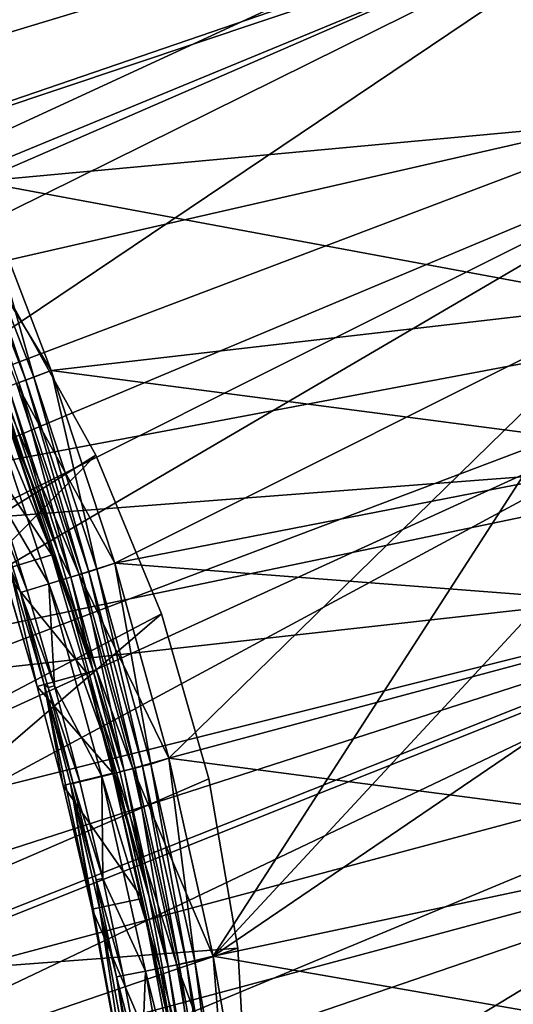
# Model space of a CAD drawing. Header units: metres. Extents: x -901 to 901, y -486 to 401.
# Tile 344 of 362: x 851 to 870, y 230 to 268. Entities that reach past the tile are written whole.
import ezdxf

# ---------------------------------------------------------------- set-up
doc = ezdxf.new("R2010")
doc.units = ezdxf.units.M

msp = doc.modelspace()

# ---------------------------------------------------------------- linework, layer by layer
at = {"layer": 'top'}
for points in [[(870.100403, 270.889221, -618), (872.769165, 264.063385, -618), (870.985474, 271.255829, -617.90625)], [(846.2323, 269.16272, -620), (870.100403, 270.889221, -620), (849.449768, 261.904144, -620)], [(870.100403, 270.889221, -618), (846.2323, 269.16272, -618), (849.449768, 261.904144, -618)], [(870.100403, 270.889221, -620), (872.769165, 264.063385, -620), (849.449768, 261.904144, -620)], [(872.769165, 264.063385, -618), (870.100403, 270.889221, -618), (849.449768, 261.904144, -618)], [(872.769165, 264.063385, -620), (870.100403, 270.889221, -620), (870.722656, 271.146942, -619.966919)], [(849.449768, 261.904144, -620), (872.769165, 264.063385, -620), (875.163025, 257.136322, -620)], [(872.769165, 264.063385, -618), (849.449768, 261.904144, -618), (875.163025, 257.136322, -618)], [(849.926086, 254.408081, -625), (846.667419, 262.663727, -625), (852.589539, 247.362183, -621.825684)], [(852.589539, 247.362183, -621.825684), (846.667419, 262.663727, -625), (850.187195, 254.502686, -621.825684)], [(852.307251, 254.496414, -618), (849.449768, 261.904144, -618), (848.110413, 261.349335, -618.271973)], [(848.473938, 261.499908, -620.301758), (848.78009, 261.62674, -620.135986), (851.311279, 254.125198, -620.301758)], [(851.623291, 254.236816, -620.135986), (848.78009, 261.62674, -620.135986), (849.449768, 261.904144, -620)], [(851.311279, 254.125198, -620.301758), (848.78009, 261.62674, -620.135986), (851.623291, 254.236816, -620.135986)], [(849.449768, 261.904144, -620), (875.163025, 257.136322, -620), (852.307251, 254.496414, -620)], [(851.623291, 254.236816, -620.135986), (849.449768, 261.904144, -620), (852.307251, 254.496414, -620)], [(849.449768, 261.904144, -618), (852.307251, 254.496414, -618), (875.163025, 257.136322, -618)], [(852.307251, 254.496414, -618), (848.110413, 261.349335, -618.271973), (850.940796, 253.992676, -618.271973)], [(848.473938, 261.499908, -620.301758), (851.311279, 254.125198, -620.301758), (851.033569, 254.025879, -620.525452)], [(875.163025, 257.136322, -620), (876.950012, 251.276962, -620), (852.307251, 254.496414, -620)], [(875.163025, 257.136322, -618), (852.307251, 254.496414, -618), (854.797791, 246.957397, -618)], [(854.797791, 246.957397, -618), (856.915466, 239.305267, -618), (875.163025, 257.136322, -618)], [(875.163025, 257.136322, -618), (856.915466, 239.305267, -618), (858.655029, 231.558456, -618)], [(876.950012, 251.276962, -618), (875.163025, 257.136322, -618), (858.655029, 231.558456, -618)], [(849.926086, 254.408081, -625), (852.32428, 247.279922, -625), (848.038513, 253.724182, -625)], [(852.32428, 247.279922, -625), (849.926086, 254.408081, -625), (853.9505, 242.731461, -621.825684)], [(853.9505, 242.731461, -621.825684), (849.926086, 254.408081, -625), (852.589539, 247.362183, -621.825684)], [(852.589539, 247.362183, -621.825684), (850.187195, 254.502686, -621.825684), (850.616882, 253.876816, -621.115417)], [(854.797791, 246.957397, -618), (852.307251, 254.496414, -618), (850.940796, 253.992676, -618.271973)], [(854.099243, 246.712921, -620.135986), (851.623291, 254.236816, -620.135986), (852.307251, 254.496414, -620)], [(852.307251, 254.496414, -620), (876.950012, 251.276962, -620), (854.797791, 246.957397, -620)], [(854.099243, 246.712921, -620.135986), (852.307251, 254.496414, -620), (854.797791, 246.957397, -620)], [(853.405579, 246.502655, -618.271973), (850.940796, 253.992676, -618.271973), (850.316772, 253.769455, -618.603455)], [(850.616882, 253.876816, -621.115417), (851.033569, 254.025879, -620.525452), (853.076416, 246.402878, -621.115417)], [(853.076416, 246.402878, -621.115417), (852.589539, 247.362183, -621.825684), (850.616882, 253.876816, -621.115417)], [(854.797791, 246.957397, -618), (850.940796, 253.992676, -618.271973), (853.405579, 246.502655, -618.271973)], [(851.033569, 254.025879, -620.525452), (851.311279, 254.125198, -620.301758), (853.499939, 246.53125, -620.525452)], [(851.033569, 254.025879, -620.525452), (853.499939, 246.53125, -620.525452), (853.076416, 246.402878, -621.115417)], [(853.782104, 246.616791, -620.301758), (851.311279, 254.125198, -620.301758), (851.623291, 254.236816, -620.135986)], [(853.499939, 246.53125, -620.525452), (851.311279, 254.125198, -620.301758), (853.782104, 246.616791, -620.301758)], [(853.782104, 246.616791, -620.301758), (851.623291, 254.236816, -620.135986), (854.099243, 246.712921, -620.135986)], [(852.32428, 247.279922, -625), (850.406738, 246.685226, -625), (848.038513, 253.724182, -625)], [(850.406738, 246.685226, -625), (851.748413, 242.120346, -625), (848.313965, 253.823975, -621.651367)], [(848.313965, 253.823975, -621.651367), (851.748413, 242.120346, -625), (850.686584, 246.772018, -621.651367)], [(849.761414, 253.570801, -619.050903), (852.771362, 246.31041, -618.603455), (850.316772, 253.769455, -618.603455)], [(852.771362, 246.31041, -618.603455), (849.761414, 253.570801, -619.050903), (852.20697, 246.139313, -619.050903)], [(852.20697, 246.139313, -619.050903), (849.761414, 253.570801, -619.050903), (850.189331, 249.592712, -620.230835)], [(850.316772, 253.769455, -618.603455), (852.771362, 246.31041, -618.603455), (853.405579, 246.502655, -618.271973)], [(876.950012, 251.276962, -620), (878.598755, 245.127625, -620), (854.797791, 246.957397, -620)], [(858.655029, 231.558456, -618), (878.598755, 245.127625, -618), (876.950012, 251.276962, -618)], [(849.938049, 249.50975, -620.924011), (851.359985, 245.882553, -620.230835), (850.189331, 249.592712, -620.230835)], [(850.686584, 246.772018, -621.651367), (851.10675, 245.805801, -620.924011), (849.938049, 249.50975, -620.924011)], [(849.938049, 249.50975, -620.924011), (851.10675, 245.805801, -620.924011), (851.359985, 245.882553, -620.230835)], [(850.189331, 249.592712, -620.230835), (851.359985, 245.882553, -620.230835), (852.20697, 246.139313, -619.050903)], [(853.9505, 242.731461, -621.825684), (852.589539, 247.362183, -621.825684), (853.076416, 246.402878, -621.115417)], [(852.32428, 247.279922, -625), (853.682922, 242.657196, -625), (850.406738, 246.685226, -625)], [(853.682922, 242.657196, -625), (852.32428, 247.279922, -625), (853.9505, 242.731461, -621.825684)], [(856.915466, 239.305267, -618), (854.797791, 246.957397, -618), (853.405579, 246.502655, -618.271973)], [(856.204285, 239.077286, -620.135986), (854.099243, 246.712921, -620.135986), (854.797791, 246.957397, -620)], [(854.797791, 246.957397, -620), (878.598755, 245.127625, -620), (856.915466, 239.305267, -620)], [(856.204285, 239.077286, -620.135986), (854.797791, 246.957397, -620), (856.915466, 239.305267, -620)], [(853.682922, 242.657196, -625), (851.748413, 242.120346, -625), (850.406738, 246.685226, -625)], [(851.748413, 242.120346, -625), (852.030701, 242.1987, -621.651367), (850.686584, 246.772018, -621.651367)], [(850.686584, 246.772018, -621.651367), (852.030701, 242.1987, -621.651367), (851.10675, 245.805801, -620.924011)], [(853.076416, 246.402878, -621.115417), (853.499939, 246.53125, -620.525452), (855.167542, 238.817917, -621.115417)], [(855.596802, 238.925308, -620.525452), (853.499939, 246.53125, -620.525452), (853.782104, 246.616791, -620.301758)], [(855.167542, 238.817917, -621.115417), (853.499939, 246.53125, -620.525452), (855.596802, 238.925308, -620.525452)], [(855.882874, 238.996872, -620.301758), (853.782104, 246.616791, -620.301758), (854.099243, 246.712921, -620.135986)], [(855.596802, 238.925308, -620.525452), (853.782104, 246.616791, -620.301758), (855.882874, 238.996872, -620.301758)], [(855.882874, 238.996872, -620.301758), (854.099243, 246.712921, -620.135986), (856.204285, 239.077286, -620.135986)], [(851.359985, 245.882553, -620.230835), (852.439575, 242.144958, -620.230835), (852.20697, 246.139313, -619.050903)], [(854.858276, 238.740555, -618.603455), (852.771362, 246.31041, -618.603455), (852.20697, 246.139313, -619.050903)], [(852.20697, 246.139313, -619.050903), (852.439575, 242.144958, -620.230835), (854.286194, 238.597427, -619.050903)], [(854.858276, 238.740555, -618.603455), (852.20697, 246.139313, -619.050903), (854.286194, 238.597427, -619.050903)], [(852.771362, 246.31041, -618.603455), (855.50116, 238.901382, -618.271973), (853.405579, 246.502655, -618.271973)], [(855.50116, 238.901382, -618.271973), (852.771362, 246.31041, -618.603455), (854.858276, 238.740555, -618.603455)], [(855.167542, 238.817917, -621.115417), (853.9505, 242.731461, -621.825684), (853.076416, 246.402878, -621.115417)], [(853.405579, 246.502655, -618.271973), (855.50116, 238.901382, -618.271973), (856.915466, 239.305267, -618)], [(851.10675, 245.805801, -620.924011), (852.439575, 242.144958, -620.230835), (851.359985, 245.882553, -620.230835)], [(852.030701, 242.1987, -621.651367), (852.184509, 242.074448, -620.924011), (851.10675, 245.805801, -620.924011)], [(851.10675, 245.805801, -620.924011), (852.184509, 242.074448, -620.924011), (852.439575, 242.144958, -620.230835)], [(878.598755, 245.127625, -620), (880.588623, 236.215561, -620), (856.915466, 239.305267, -620)], [(880.588623, 236.215576, -618), (878.598755, 245.127625, -618), (858.655029, 231.558456, -618)], [(853.682922, 242.657196, -625), (853.9505, 242.731461, -621.825684), (854.989502, 238.794266, -621.825684)], [(854.989502, 238.794266, -621.825684), (853.9505, 242.731461, -621.825684), (855.167542, 238.817917, -621.115417)], [(853.682922, 242.657196, -625), (854.720093, 238.726807, -625), (851.748413, 242.120346, -625)], [(854.720093, 238.726807, -625), (853.682922, 242.657196, -625), (856.138123, 233.876663, -621.825684)], [(856.138123, 233.876663, -621.825684), (853.682922, 242.657196, -625), (854.989502, 238.794266, -621.825684)], [(851.748413, 242.120346, -625), (852.772583, 238.23912, -625), (852.030701, 242.1987, -621.651367)], [(854.720093, 238.726807, -625), (852.772583, 238.23912, -625), (851.748413, 242.120346, -625)], [(852.772583, 238.23912, -625), (853.904907, 233.391388, -625), (852.030701, 242.1987, -621.651367)], [(852.030701, 242.1987, -621.651367), (853.904907, 233.391388, -625), (853.056763, 238.310287, -621.651367)], [(852.184509, 242.074448, -620.924011), (852.030701, 242.1987, -621.651367), (853.170959, 238.318436, -620.924011)], [(852.030701, 242.1987, -621.651367), (853.056763, 238.310287, -621.651367), (853.170959, 238.318436, -620.924011)], [(852.184509, 242.074448, -620.924011), (853.427612, 238.382645, -620.230835), (852.439575, 242.144958, -620.230835)], [(853.170959, 238.318436, -620.924011), (853.427612, 238.382645, -620.230835), (852.184509, 242.074448, -620.924011)], [(852.439575, 242.144958, -620.230835), (853.427612, 238.382645, -620.230835), (854.286194, 238.597427, -619.050903)], [(855.50116, 238.901382, -618.271973), (858.655029, 231.558456, -618), (856.915466, 239.305267, -618)], [(857.934814, 231.352081, -620.135986), (856.204285, 239.077286, -620.135986), (856.915466, 239.305267, -620)], [(856.915466, 239.305267, -620), (880.588623, 236.215561, -620), (858.655029, 231.558456, -620)], [(857.934814, 231.352081, -620.135986), (856.915466, 239.305267, -620), (858.655029, 231.558456, -620)], [(857.223938, 231.210968, -618.271973), (855.50116, 238.901382, -618.271973), (854.858276, 238.740555, -618.603455)], [(856.138123, 233.876663, -621.825684), (854.989502, 238.794266, -621.825684), (855.167542, 238.817917, -621.115417)], [(856.886536, 231.143997, -621.115417), (855.167542, 238.817917, -621.115417), (855.596802, 238.925308, -620.525452)], [(856.138123, 233.876663, -621.825684), (855.167542, 238.817917, -621.115417), (856.886536, 231.143997, -621.115417)], [(858.655029, 231.558456, -618), (855.50116, 238.901382, -618.271973), (857.223938, 231.210968, -618.271973)], [(857.320618, 231.230148, -620.525452), (855.596802, 238.925308, -620.525452), (855.882874, 238.996872, -620.301758)], [(856.886536, 231.143997, -621.115417), (855.596802, 238.925308, -620.525452), (857.320618, 231.230148, -620.525452)], [(857.609802, 231.287567, -620.301758), (855.882874, 238.996872, -620.301758), (856.204285, 239.077286, -620.135986)], [(857.320618, 231.230148, -620.525452), (855.882874, 238.996872, -620.301758), (857.609802, 231.287567, -620.301758)], [(857.609802, 231.287567, -620.301758), (856.204285, 239.077286, -620.135986), (857.934814, 231.352081, -620.135986)], [(854.720093, 238.726807, -625), (855.86676, 233.817688, -625), (852.772583, 238.23912, -625)], [(854.286194, 238.597427, -619.050903), (853.427612, 238.382645, -620.230835), (854.32373, 234.598343, -620.230835)], [(856.573914, 231.081924, -618.603455), (854.858276, 238.740555, -618.603455), (854.286194, 238.597427, -619.050903)], [(856.573914, 231.081924, -618.603455), (854.286194, 238.597427, -619.050903), (855.995483, 230.967102, -619.050903)], [(855.995483, 230.967102, -619.050903), (854.286194, 238.597427, -619.050903), (854.32373, 234.598343, -620.230835)], [(855.86676, 233.817688, -625), (854.720093, 238.726807, -625), (857.81543, 224.92041, -621.825684)], [(857.81543, 224.92041, -621.825684), (854.720093, 238.726807, -625), (856.138123, 233.876663, -621.825684)], [(857.223938, 231.210968, -618.271973), (854.858276, 238.740555, -618.603455), (856.573914, 231.081924, -618.603455)], [(855.86676, 233.817688, -625), (853.904907, 233.391388, -625), (852.772583, 238.23912, -625)], [(853.170959, 238.318436, -620.924011), (853.056763, 238.310287, -621.651367), (854.065552, 234.540451, -620.924011)], [(853.904907, 233.391388, -625), (855.558289, 224.562454, -625), (853.056763, 238.310287, -621.651367)], [(853.056763, 238.310287, -621.651367), (855.558289, 224.562454, -625), (854.191162, 233.453598, -621.651367)], [(854.065552, 234.540451, -620.924011), (853.056763, 238.310287, -621.651367), (854.191162, 233.453598, -621.651367)], [(853.427612, 238.382645, -620.230835), (853.170959, 238.318436, -620.924011), (854.32373, 234.598343, -620.230835)], [(854.32373, 234.598343, -620.230835), (853.170959, 238.318436, -620.924011), (854.065552, 234.540451, -620.924011)], [(860.012451, 223.735611, -618), (880.588623, 236.215576, -618), (858.655029, 231.558456, -618)], [(880.588623, 236.215561, -620), (882.095093, 227.468674, -620), (858.655029, 231.558456, -620)], [(860.012451, 223.735611, -618), (882.095093, 227.468689, -618), (880.588623, 236.215576, -618)], [(854.32373, 234.598343, -620.230835), (854.065552, 234.540451, -620.924011), (855.12738, 230.794769, -620.230835)], [(855.995483, 230.967102, -619.050903), (854.32373, 234.598343, -620.230835), (855.12738, 230.794769, -620.230835)], [(854.065552, 234.540451, -620.924011), (854.191162, 233.453598, -621.651367), (854.867859, 230.743256, -620.924011)], [(855.12738, 230.794769, -620.230835), (854.065552, 234.540451, -620.924011), (854.867859, 230.743256, -620.924011)], [(855.86676, 233.817688, -625), (857.541138, 224.876923, -625), (853.904907, 233.391388, -625)], [(857.541138, 224.876923, -625), (855.86676, 233.817688, -625), (857.81543, 224.92041, -621.825684)], [(857.81543, 224.92041, -621.825684), (856.138123, 233.876663, -621.825684), (856.886536, 231.143997, -621.115417)], [(855.558289, 224.562454, -625), (855.847656, 224.608353, -621.651367), (854.191162, 233.453598, -621.651367)], [(854.191162, 233.453598, -621.651367), (855.847656, 224.608353, -621.651367), (854.867859, 230.743256, -620.924011)], [(857.541138, 224.876923, -625), (855.558289, 224.562454, -625), (853.904907, 233.391388, -625)], [(860.012451, 223.735611, -618), (858.655029, 231.558456, -618), (857.223938, 231.210968, -618.271973)], [(859.28717, 223.559555, -620.135986), (857.934814, 231.352081, -620.135986), (858.655029, 231.558456, -620)], [(858.655029, 231.558456, -620), (882.095093, 227.468674, -620), (860.012451, 223.735611, -620)], [(858.655029, 231.558456, -620), (860.012451, 223.735611, -620), (859.28717, 223.559555, -620.135986)], [(858.57019, 223.453506, -618.271973), (857.223938, 231.210968, -618.271973), (856.573914, 231.081924, -618.603455)], [(858.229919, 223.403183, -621.115417), (856.886536, 231.143997, -621.115417), (857.320618, 231.230148, -620.525452)], [(857.81543, 224.92041, -621.825684), (856.886536, 231.143997, -621.115417), (858.229919, 223.403183, -621.115417)], [(860.012451, 223.735611, -618), (857.223938, 231.210968, -618.271973), (858.57019, 223.453506, -618.271973)], [(858.667664, 223.467926, -620.525452), (857.320618, 231.230148, -620.525452), (857.609802, 231.287567, -620.301758)], [(858.229919, 223.403183, -621.115417), (857.320618, 231.230148, -620.525452), (858.667664, 223.467926, -620.525452)], [(858.959351, 223.511078, -620.301758), (857.609802, 231.287567, -620.301758), (857.934814, 231.352081, -620.135986)], [(858.667664, 223.467926, -620.525452), (857.609802, 231.287567, -620.301758), (858.959351, 223.511078, -620.301758)], [(858.959351, 223.511078, -620.301758), (857.934814, 231.352081, -620.135986), (859.28717, 223.559555, -620.135986)], [(855.838196, 226.97467, -620.230835), (855.12738, 230.794769, -620.230835), (854.867859, 230.743256, -620.924011)], [(854.867859, 230.743256, -620.924011), (855.847656, 224.608353, -621.651367), (855.577454, 226.92955, -620.924011)], [(854.867859, 230.743256, -620.924011), (855.577454, 226.92955, -620.924011), (855.838196, 226.97467, -620.230835)], [(855.995483, 230.967102, -619.050903), (855.12738, 230.794769, -620.230835), (855.838196, 226.97467, -620.230835)], [(857.331177, 223.270248, -619.050903), (855.995483, 230.967102, -619.050903), (855.838196, 226.97467, -620.230835)], [(857.914612, 223.356552, -618.603455), (856.573914, 231.081924, -618.603455), (855.995483, 230.967102, -619.050903)], [(857.914612, 223.356552, -618.603455), (855.995483, 230.967102, -619.050903), (857.331177, 223.270248, -619.050903)], [(858.57019, 223.453506, -618.271973), (856.573914, 231.081924, -618.603455), (857.914612, 223.356552, -618.603455)]]:
    msp.add_3dface(points, dxfattribs=at)
at = {"layer": 'top0'}
for points in [[(868.623962, 290.492249, -3.399924), (824.199768, 266.802155, -32.467205), (822.541809, 269.816437, -32.465672)], [(825.783569, 263.74826, -32.468487), (824.199768, 266.802155, -32.467205), (868.623962, 290.492249, -3.399924)], [(872.828491, 282.140686, -3.399924), (825.783569, 263.74826, -32.468487), (868.623962, 290.492249, -3.399924)], [(819.514832, 272.042908, -29.865801), (822.860046, 266.103302, -29.869116), (870.017395, 284.498688, -0.803848)], [(822.860046, 266.103302, -29.869116), (825.802856, 260.232513, -29.871416), (870.017395, 284.498688, -0.803848)], [(870.017395, 284.498688, -0.803848), (825.802856, 260.232513, -29.871416), (874.420105, 274.93988, -0.803848)], [(827.292175, 260.656525, -32.469524), (825.783569, 263.74826, -32.468487), (872.828491, 282.140686, -3.399924)], [(828.724792, 257.528839, -32.47031), (827.292175, 260.656525, -32.469524), (872.828491, 282.140686, -3.399924)], [(828.724792, 257.528839, -32.47031), (872.828491, 282.140686, -3.399924), (876.485291, 273.91217, -3.399924)], [(825.802856, 260.232513, -29.871416), (828.644226, 253.807495, -29.872879), (874.420105, 274.93988, -0.803848)], [(874.420105, 274.93988, -0.803848), (828.644226, 253.807495, -29.872879), (878.28363, 265.150696, -0.803848)], [(876.619751, 273.58847, -3.399924), (828.724792, 257.528839, -32.47031), (876.485291, 273.91217, -3.399924)], [(830.080566, 254.367065, -32.470848), (828.724792, 257.528839, -32.47031), (876.619751, 273.58847, -3.399924)], [(831.358643, 251.173111, -32.471138), (830.080566, 254.367065, -32.470848), (876.619751, 273.58847, -3.399924)], [(831.358643, 251.173111, -32.471138), (876.619751, 273.58847, -3.399924), (833.678528, 244.696198, -32.470963)], [(833.678528, 244.696198, -32.470963), (876.619751, 273.58847, -3.399924), (880.22467, 264.190063, -3.399924)], [(828.644226, 253.807495, -29.872879), (831.146118, 247.301697, -29.873283), (878.28363, 265.150696, -0.803848)], [(878.28363, 265.150696, -0.803848), (831.146118, 247.301697, -29.873283), (881.120422, 256.717102, -0.803848)], [(880.22467, 264.190063, -3.399924), (834.719055, 241.41713, -32.470493), (833.678528, 244.696198, -32.470963)], [(835.679138, 238.113617, -32.469769), (834.719055, 241.41713, -32.470493), (880.22467, 264.190063, -3.399924)], [(882.92395, 255.96434, -3.399924), (835.679138, 238.113617, -32.469769), (880.22467, 264.190063, -3.399924)], [(831.146118, 247.301697, -29.873283), (882.727722, 251.24791, -0.803848), (881.120422, 256.717102, -0.803848)], [(882.92395, 255.96434, -3.399924), (836.558411, 234.787659, -32.468777), (835.679138, 238.113617, -32.469769)], [(837.356201, 231.441254, -32.467522), (836.558411, 234.787659, -32.468777), (882.92395, 255.96434, -3.399924)], [(885.419678, 246.937363, -3.399924), (837.356201, 231.441254, -32.467522), (882.92395, 255.96434, -3.399924)], [(831.146118, 247.301697, -29.873283), (833.248291, 240.941315, -29.872656), (882.727722, 251.24791, -0.803848)], [(833.248291, 240.941315, -29.872656), (883.954773, 246.598083, -0.803848), (882.727722, 251.24791, -0.803848)], [(838.072083, 228.07637, -32.465992), (837.356201, 231.441254, -32.467522), (885.419678, 246.937363, -3.399924)], [(838.705444, 224.694992, -32.464188), (838.072083, 228.07637, -32.465992), (885.419678, 246.937363, -3.399924)], [(838.705444, 224.694992, -32.464188), (885.419678, 246.937363, -3.399924), (887.468811, 237.797104, -3.399924)], [(833.248291, 240.941315, -29.872656), (835.075623, 234.382751, -29.870964), (883.954773, 246.598083, -0.803848)], [(835.075623, 234.382751, -29.870964), (836.579956, 227.764771, -29.868177), (883.954773, 246.598083, -0.803848)], [(883.954773, 246.598083, -0.803848), (836.579956, 227.764771, -29.868177), (885.311462, 240.790527, -0.803848)], [(836.579956, 227.764771, -29.868177), (837.767822, 221.024963, -29.86421), (885.311462, 240.790527, -0.803848)], [(885.311462, 240.790527, -0.803848), (837.767822, 221.024963, -29.86421), (887.293213, 230.21315, -0.803848)], [(839.25592, 221.299149, -32.462105), (838.705444, 224.694992, -32.464188), (887.468811, 237.797104, -3.399924)], [(839.25592, 221.299149, -32.462105), (887.468811, 237.797104, -3.399924), (889.088013, 228.416321, -3.399924)], [(837.767822, 221.024963, -29.86421), (838.615112, 214.274445, -29.859097), (887.293213, 230.21315, -0.803848)], [(887.293213, 230.21315, -0.803848), (838.615112, 214.274445, -29.859097), (888.514221, 221.03038, -0.803848)]]:
    msp.add_3dface(points, dxfattribs=at)
at = {"layer": 'top0123'}
for points in [[(854.048218, 251.180161, -540), (836.945251, 240.454483, -540), (850.793518, 257.069061, -540)], [(854.048218, 251.180161, -520), (850.793518, 257.069061, -520), (836.945251, 240.454483, -520)], [(850.793518, 257.069061, -520), (854.048218, 251.180161, -520), (850.793518, 257.069061, -540)], [(854.048218, 251.180161, -520), (854.048218, 251.180161, -540), (850.793518, 257.069061, -540)], [(838.627075, 235.499908, -540), (836.945251, 240.454483, -540), (854.048218, 251.180161, -540)], [(854.048218, 251.180161, -520), (836.945251, 240.454483, -520), (838.627075, 235.499908, -520)], [(856.623047, 244.963882, -540), (838.627075, 235.499908, -540), (854.048218, 251.180161, -540)], [(856.623047, 244.963882, -520), (854.048218, 251.180161, -520), (838.627075, 235.499908, -520)], [(854.048218, 251.180161, -540), (854.048218, 251.180161, -520), (856.623047, 244.963882, -540)], [(854.048218, 251.180161, -520), (856.623047, 244.963882, -520), (856.623047, 244.963882, -540)], [(839.647888, 230.368195, -540), (838.627075, 235.499908, -540), (856.623047, 244.963882, -540)], [(856.623047, 244.963882, -520), (838.627075, 235.499908, -520), (839.647888, 230.368195, -520)], [(858.485718, 238.498398, -540), (839.647888, 230.368195, -540), (856.623047, 244.963882, -540)], [(858.485718, 238.498398, -520), (856.623047, 244.963882, -520), (839.647888, 230.368195, -520)], [(856.623047, 244.963882, -540), (856.623047, 244.963882, -520), (858.485718, 238.498398, -520)], [(856.623047, 244.963882, -540), (858.485718, 238.498398, -520), (858.485718, 238.498398, -540)], [(858.485718, 238.498398, -540), (859.612793, 231.865005, -540), (839.647888, 230.368195, -540)], [(858.485718, 238.498398, -520), (839.647888, 230.368195, -520), (859.612793, 231.865005, -520)], [(858.485718, 238.498398, -520), (859.612793, 231.865005, -520), (858.485718, 238.498398, -540)], [(858.485718, 238.498398, -540), (859.612793, 231.865005, -520), (859.612793, 231.865005, -540)], [(859.612793, 231.865005, -540), (839.990051, 225.147141, -540), (839.647888, 230.368195, -540)], [(839.647888, 230.368195, -520), (839.990051, 225.147141, -520), (859.612793, 231.865005, -520)], [(859.612793, 231.865005, -540), (859.990051, 225.147141, -540), (839.990051, 225.147141, -540)], [(859.612793, 231.865005, -520), (839.990051, 225.147141, -520), (859.990051, 225.147141, -520)], [(859.612793, 231.865005, -520), (859.990051, 225.147141, -520), (859.612793, 231.865005, -540)], [(859.612793, 231.865005, -540), (859.990051, 225.147141, -520), (859.990051, 225.147141, -540)]]:
    msp.add_3dface(points, dxfattribs=at)

doc.saveas('drawing.dxf')
